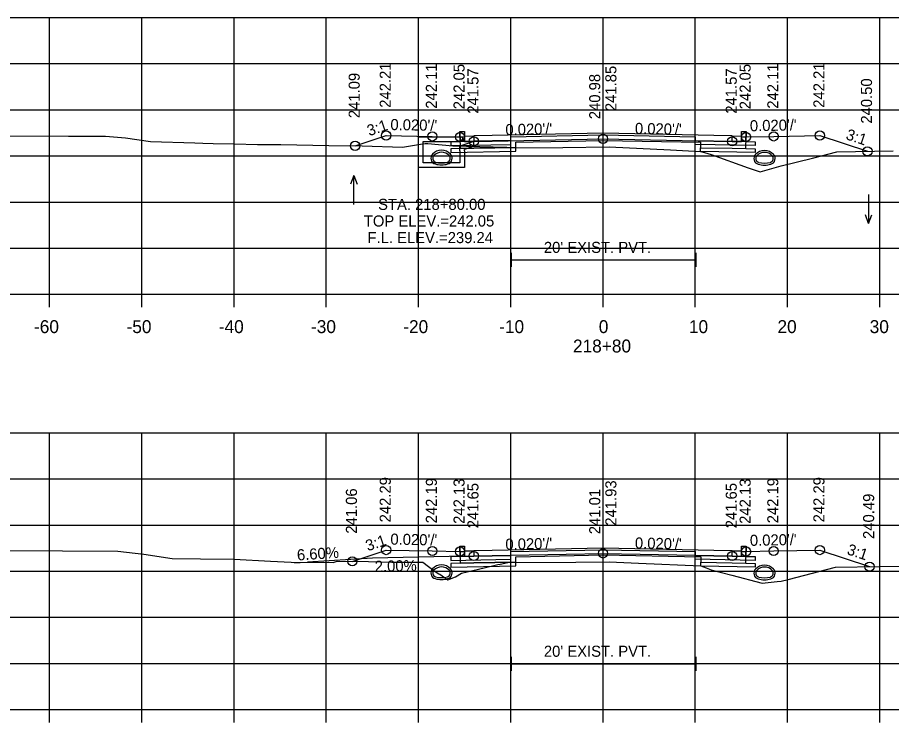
# Model space of a CAD drawing. Extents: x 1369627 to 1374022, y 380035 to 398173.
# Drawn here: x 1371475.4 to 1371570.1, y 384204.8 to 384281.2 of the extents above; entities that cross this region are included whole.
import ezdxf

# ---------------------------------------------------------------- set-up
doc = ezdxf.new("R2010")
doc.units = 0
for name, color, linetype in [('Default', 7, 'Continuous'), ('R_Alt Surface', 7, 'Continuous'), ('R_Axis', 7, 'Continuous'), ('R_Axis Annot', 7, 'Continuous'), ('R_Drive', 7, 'Continuous'), ('R_Exist Surface', 7, 'Continuous'), ('R_Fin Surface', 7, 'Continuous'), ('R_Grid', 7, 'Continuous'), ('R_No Plot', 7, 'Continuous'), ('R_Water', 7, 'Continuous'), ('R_Water Annot', 7, 'Continuous'), ('R_Xsect Elev', 7, 'Continuous'), ('R_Xsect Slope', 7, 'Continuous')]:
    doc.layers.add(name, color=color, linetype=linetype)

msp = doc.modelspace()

# ---------------------------------------------------------------- linework, layer by layer
at = {"layer": 'Default'}
for p, q in [((1371528.933, 384254.162), (1371528.933, 384255.662)), ((1371548.933, 384254.162), (1371548.933, 384255.662)), ((1371528.933, 384254.912), (1371548.933, 384254.912)), ((1371528.933, 384210.396), (1371528.933, 384211.896)), ((1371548.933, 384210.396), (1371548.933, 384211.896)), ((1371528.933, 384211.146), (1371548.933, 384211.146))]:
    msp.add_line(p, q, dxfattribs=at)
for points in [[(1371523.336, 384268.832), (1371523.836, 384268.832), (1371523.846, 384268.332), (1371524.846, 384268.352), (1371524.846, 384267.765), (1371523.346, 384267.735)], [(1371553.846, 384268.332), (1371553.856, 384268.832), (1371554.356, 384268.832), (1371554.346, 384267.735), (1371552.846, 384267.765), (1371552.846, 384268.352)], [(1371523.336, 384223.878), (1371523.836, 384223.878), (1371523.846, 384223.378), (1371524.846, 384223.398), (1371524.846, 384222.811), (1371523.346, 384222.781)], [(1371553.846, 384223.378), (1371553.856, 384223.878), (1371554.356, 384223.878), (1371554.346, 384222.781), (1371552.846, 384222.811), (1371552.846, 384223.398)]]:
    msp.add_lwpolyline(points, close=True, dxfattribs=at)
at = {"layer": 'R_Alt Surface'}
for points in [[(1371523.336, 384268.832), (1371523.346, 384267.735), (1371524.846, 384267.765), (1371528.846, 384267.845), (1371528.846, 384268.262), (1371538.846, 384268.462), (1371548.846, 384268.262), (1371548.846, 384267.845), (1371552.846, 384267.765), (1371554.346, 384267.735), (1371554.356, 384268.832)], [(1371523.336, 384268.236), (1371523.346, 384266.973), (1371524.846, 384267.003), (1371529.412, 384267.094), (1371529.412, 384267.677), (1371538.846, 384267.866), (1371549.406, 384267.654), (1371549.406, 384267.071), (1371552.846, 384267.003), (1371554.346, 384266.973), (1371554.356, 384268.236)], [(1371523.336, 384223.878), (1371523.346, 384222.781), (1371524.846, 384222.811), (1371528.846, 384222.891), (1371528.846, 384223.308), (1371538.846, 384223.508), (1371548.846, 384223.308), (1371548.846, 384222.891), (1371552.846, 384222.811), (1371554.346, 384222.781), (1371554.356, 384223.878)], [(1371523.336, 384223.308), (1371523.346, 384222.045), (1371524.846, 384222.075), (1371529.385, 384222.166), (1371529.385, 384222.749), (1371538.846, 384222.938), (1371549.458, 384222.726), (1371549.458, 384222.143), (1371552.846, 384222.075), (1371554.346, 384222.045), (1371554.356, 384223.308)]]:
    msp.add_lwpolyline(points, dxfattribs=at)
for points in [[(1371538.846, 384268.632), (1371526.846, 384268.392), (1371524.846, 384268.352), (1371524.846, 384267.765), (1371528.846, 384267.845), (1371528.846, 384268.262), (1371538.846, 384268.462), (1371548.846, 384268.262), (1371548.846, 384267.845), (1371552.846, 384267.765), (1371552.846, 384268.352), (1371550.846, 384268.392)], [(1371528.846, 384267.845), (1371524.846, 384267.765), (1371523.346, 384267.735), (1371522.346, 384267.715), (1371522.346, 384267.298), (1371528.846, 384267.428)], [(1371548.846, 384267.845), (1371552.846, 384267.765), (1371554.346, 384267.735), (1371555.346, 384267.715), (1371555.346, 384267.298), (1371548.846, 384267.428)], [(1371529.412, 384267.094), (1371524.846, 384267.003), (1371523.346, 384266.973), (1371522.346, 384266.953), (1371522.346, 384266.536), (1371529.412, 384266.677)], [(1371549.406, 384267.071), (1371552.846, 384267.003), (1371554.346, 384266.973), (1371555.346, 384266.953), (1371555.346, 384266.536), (1371549.406, 384266.654)], [(1371538.846, 384223.678), (1371526.846, 384223.438), (1371524.846, 384223.398), (1371524.846, 384222.811), (1371528.846, 384222.891), (1371528.846, 384223.308), (1371538.846, 384223.508), (1371548.846, 384223.308), (1371548.846, 384222.891), (1371552.846, 384222.811), (1371552.846, 384223.398), (1371550.846, 384223.438)], [(1371528.846, 384222.891), (1371524.846, 384222.811), (1371523.346, 384222.781), (1371522.346, 384222.761), (1371522.346, 384222.344), (1371528.846, 384222.474)], [(1371529.385, 384222.166), (1371524.846, 384222.075), (1371523.346, 384222.045), (1371522.346, 384222.025), (1371522.346, 384221.608), (1371529.385, 384221.749)], [(1371548.846, 384222.891), (1371552.846, 384222.811), (1371554.346, 384222.781), (1371555.346, 384222.761), (1371555.346, 384222.344), (1371548.846, 384222.474)], [(1371549.458, 384222.143), (1371552.846, 384222.075), (1371554.346, 384222.045), (1371555.346, 384222.025), (1371555.346, 384221.608), (1371549.458, 384221.726)]]:
    msp.add_lwpolyline(points, close=True, dxfattribs=at)
at = {"layer": 'R_Axis'}
for p, q in [((1371388.846, 384251.181), (1371688.846, 384251.181)), ((1371478.846, 384249.781), (1371478.846, 384251.181)), ((1371488.846, 384249.781), (1371488.846, 384251.181)), ((1371498.846, 384249.781), (1371498.846, 384251.181)), ((1371508.846, 384249.781), (1371508.846, 384251.181)), ((1371518.846, 384249.781), (1371518.846, 384251.181)), ((1371528.846, 384249.781), (1371528.846, 384251.181)), ((1371538.846, 384249.781), (1371538.846, 384251.181)), ((1371548.846, 384249.781), (1371548.846, 384251.181)), ((1371558.846, 384249.781), (1371558.846, 384251.181)), ((1371568.846, 384249.781), (1371568.846, 384251.181)), ((1371388.846, 384206.181), (1371688.846, 384206.181)), ((1371478.846, 384204.781), (1371478.846, 384206.181)), ((1371488.846, 384204.781), (1371488.846, 384206.181)), ((1371498.846, 384204.781), (1371498.846, 384206.181)), ((1371508.846, 384204.781), (1371508.846, 384206.181)), ((1371518.846, 384204.781), (1371518.846, 384206.181)), ((1371528.846, 384204.781), (1371528.846, 384206.181)), ((1371538.846, 384204.781), (1371538.846, 384206.181)), ((1371548.846, 384204.781), (1371548.846, 384206.181)), ((1371558.846, 384204.781), (1371558.846, 384206.181)), ((1371568.846, 384204.781), (1371568.846, 384206.181))]:
    msp.add_line(p, q, dxfattribs=at)
at = {"layer": 'R_Drive'}
for p, q in [((1371513.846, 384222.608), (1371506.811, 384222.144)), ((1371523.846, 384222.808), (1371513.846, 384222.608))]:
    msp.add_line(p, q, dxfattribs=at)
for centre, radius, start, end in [((1371521.336, 384265.442), 1.354, 43.64848, 136.35152), ((1371521.336, 384265.44), 1.354, 43.64848, 136.35152), ((1371556.356, 384265.412), 1.354, 43.64848, 136.35152), ((1371520.823, 384265.931), 0.646, 136.35152, 253.95293), ((1371520.823, 384265.929), 0.646, 136.35152, 253.95293), ((1371520.823, 384265.931), 0.438, 136.35152, 253.95293), ((1371520.823, 384265.929), 0.438, 136.35152, 253.95293), ((1371521.336, 384265.442), 1.146, 43.64848, 136.35152), ((1371521.336, 384265.44), 1.146, 43.64848, 136.35152), ((1371521.848, 384265.931), 0.438, 286.04707, 43.64848), ((1371521.848, 384265.929), 0.438, 286.04707, 43.64848), ((1371521.848, 384265.931), 0.646, 286.04707, 43.64848), ((1371521.848, 384265.929), 0.646, 286.04707, 43.64848), ((1371555.843, 384265.901), 0.646, 136.35152, 253.95293), ((1371555.843, 384265.901), 0.438, 136.35152, 253.95293), ((1371556.356, 384265.412), 1.146, 43.64848, 136.35152), ((1371556.868, 384265.901), 0.438, 286.04707, 43.64848), ((1371556.868, 384265.901), 0.646, 286.04707, 43.64848), ((1371521.336, 384267.712), 2.5, 253.95293, 286.04707), ((1371521.336, 384267.71), 2.5, 253.95293, 286.04707), ((1371521.336, 384267.712), 2.292, 253.95293, 286.04707), ((1371521.336, 384267.71), 2.292, 253.95293, 286.04707), ((1371556.356, 384267.683), 2.5, 253.95293, 286.04707), ((1371556.356, 384267.683), 2.292, 253.95293, 286.04707), ((1371520.823, 384220.99), 0.646, 136.35152, 253.95293), ((1371521.336, 384220.501), 1.354, 43.64848, 136.35152), ((1371520.823, 384220.99), 0.438, 136.35152, 253.95293), ((1371521.336, 384220.501), 1.146, 43.64848, 136.35152), ((1371521.848, 384220.99), 0.438, 286.04707, 43.64848), ((1371521.848, 384220.99), 0.646, 286.04707, 43.64848), ((1371555.843, 384220.966), 0.646, 136.35152, 253.95293), ((1371556.356, 384220.477), 1.354, 43.64848, 136.35152), ((1371555.843, 384220.966), 0.438, 136.35152, 253.95293), ((1371556.356, 384220.477), 1.146, 43.64848, 136.35152), ((1371556.868, 384220.966), 0.438, 286.04707, 43.64848), ((1371556.868, 384220.966), 0.646, 286.04707, 43.64848), ((1371521.336, 384222.772), 2.5, 253.95293, 286.04707), ((1371521.336, 384222.772), 2.292, 253.95293, 286.04707), ((1371556.356, 384222.748), 2.5, 253.95293, 286.04707), ((1371556.356, 384222.748), 2.292, 253.95293, 286.04707)]:
    msp.add_arc(centre, radius, start, end, dxfattribs=at)
at = {"layer": 'R_Exist Surface'}
for points in [[(1371459.271, 384268.359), (1371480.894, 384268.336), (1371484.893, 384268.323), (1371487.069, 384268.144), (1371489.8, 384267.738), (1371494.581, 384267.594), (1371495.461, 384267.571), (1371496.597, 384267.53), (1371498.891, 384267.499), (1371501.383, 384267.415), (1371503.928, 384267.4), (1371509.117, 384267.325), (1371512.739, 384267.259), (1371517.1, 384267.136), (1371519.289, 384267.49), (1371519.551, 384267.52), (1371519.653, 384267.523), (1371519.871, 384267.516), (1371522.551, 384267.277), (1371528.401, 384267.117), (1371529.412, 384267.062), (1371534.502, 384267.109), (1371539.518, 384267.166), (1371546.153, 384266.832), (1371549.406, 384266.655), (1371549.865, 384266.537), (1371550.576, 384266.324), (1371554.578, 384264.888), (1371555.883, 384264.457), (1371556.654, 384264.661), (1371558.173, 384265.09), (1371561.565, 384265.938), (1371564.193, 384266.608), (1371570.291, 384266.734)], [(1371468.256, 384223.439), (1371486.25, 384223.358), (1371489.076, 384223.037), (1371492.135, 384222.541), (1371495.202, 384222.535), (1371498.851, 384222.473), (1371502.779, 384222.275), (1371505.035, 384222.157), (1371505.374, 384222.137), (1371506, 384222.133), (1371509.036, 384222.173), (1371509.573, 384222.137), (1371510.037, 384222.277), (1371513.422, 384222.212), (1371515.954, 384222.143), (1371519.318, 384222.156), (1371520.538, 384221.225), (1371521.058, 384220.887), (1371521.153, 384220.85), (1371522.034, 384220.227), (1371522.835, 384220.563), (1371523.514, 384220.959), (1371525.337, 384221.397), (1371526.998, 384221.81), (1371527.449, 384221.909), (1371527.691, 384221.944), (1371528.854, 384222.176), (1371529.385, 384222.132), (1371535.884, 384222.174), (1371539.511, 384222.189), (1371542.697, 384222.055), (1371549.458, 384221.744), (1371550.036, 384221.546), (1371550.566, 384221.328), (1371552.828, 384220.746), (1371556.091, 384219.893), (1371557.737, 384220.047), (1371558.175, 384220.087), (1371558.923, 384220.278), (1371564.035, 384221.605), (1371573.504, 384221.776)]]:
    msp.add_lwpolyline(points, dxfattribs=at)
at = {"layer": 'R_Fin Surface'}
for points in [[(1371511.968, 384267.273), (1371515.336, 384268.396), (1371520.336, 384268.296), (1371523.336, 384268.236), (1371523.836, 384268.236), (1371523.846, 384267.736), (1371524.846, 384267.756), (1371526.846, 384267.796), (1371538.846, 384268.036), (1371550.846, 384267.796), (1371552.846, 384267.756), (1371553.846, 384267.736), (1371553.856, 384268.236), (1371554.356, 384268.236), (1371557.356, 384268.296), (1371562.356, 384268.396), (1371567.513, 384266.677)], [(1371511.667, 384222.245), (1371515.336, 384223.468), (1371520.336, 384223.368), (1371523.336, 384223.308), (1371523.836, 384223.308), (1371523.846, 384222.808), (1371524.846, 384222.828), (1371526.846, 384222.868), (1371538.846, 384223.108), (1371550.846, 384222.868), (1371552.846, 384222.828), (1371553.846, 384222.808), (1371553.856, 384223.308), (1371554.356, 384223.308), (1371557.356, 384223.368), (1371562.356, 384223.468), (1371567.746, 384221.672)]]:
    msp.add_lwpolyline(points, dxfattribs=at)
at = {"layer": 'R_Grid'}
for p, q in [((1371388.846, 384281.181), (1371688.846, 384281.181)), ((1371478.846, 384251.181), (1371478.846, 384281.181)), ((1371488.846, 384251.181), (1371488.846, 384281.181)), ((1371498.846, 384251.181), (1371498.846, 384281.181)), ((1371508.846, 384251.181), (1371508.846, 384281.181)), ((1371518.846, 384251.181), (1371518.846, 384281.181)), ((1371528.846, 384251.181), (1371528.846, 384281.181)), ((1371538.846, 384251.181), (1371538.846, 384281.181)), ((1371548.846, 384251.181), (1371548.846, 384281.181)), ((1371558.846, 384251.181), (1371558.846, 384281.181)), ((1371568.846, 384251.181), (1371568.846, 384281.181)), ((1371388.846, 384276.181), (1371688.846, 384276.181)), ((1371388.846, 384271.181), (1371688.846, 384271.181)), ((1371388.846, 384266.181), (1371688.846, 384266.181)), ((1371388.846, 384261.181), (1371688.846, 384261.181)), ((1371388.846, 384256.181), (1371688.846, 384256.181)), ((1371388.846, 384251.181), (1371688.846, 384251.181)), ((1371388.846, 384236.181), (1371688.846, 384236.181)), ((1371478.846, 384206.181), (1371478.846, 384236.181)), ((1371488.846, 384206.181), (1371488.846, 384236.181)), ((1371498.846, 384206.181), (1371498.846, 384236.181)), ((1371508.846, 384206.181), (1371508.846, 384236.181)), ((1371518.846, 384206.181), (1371518.846, 384236.181)), ((1371528.846, 384206.181), (1371528.846, 384236.181)), ((1371538.846, 384206.181), (1371538.846, 384236.181)), ((1371548.846, 384206.181), (1371548.846, 384236.181)), ((1371558.846, 384206.181), (1371558.846, 384236.181)), ((1371568.846, 384206.181), (1371568.846, 384236.181)), ((1371388.846, 384231.181), (1371688.846, 384231.181)), ((1371388.846, 384226.181), (1371688.846, 384226.181)), ((1371388.846, 384221.181), (1371688.846, 384221.181)), ((1371388.846, 384216.181), (1371688.846, 384216.181)), ((1371388.846, 384211.181), (1371688.846, 384211.181)), ((1371388.846, 384206.181), (1371688.846, 384206.181))]:
    msp.add_line(p, q, dxfattribs=at)
at = {"layer": 'R_No Plot'}
for centre in [(1371515.336, 384268.396), (1371520.336, 384268.296), (1371523.336, 384268.236), (1371554.356, 384268.236), (1371557.356, 384268.296), (1371562.356, 384268.396), (1371511.968, 384267.273), (1371524.846, 384267.756), (1371538.846, 384268.036), (1371552.846, 384267.756), (1371567.513, 384266.677), (1371515.336, 384223.468), (1371520.336, 384223.368), (1371523.336, 384223.308), (1371524.846, 384222.828), (1371538.846, 384223.108), (1371552.846, 384222.828), (1371554.356, 384223.308), (1371557.356, 384223.368), (1371562.356, 384223.468), (1371511.667, 384222.245), (1371567.746, 384221.672)]:
    msp.add_circle(centre, 0.5, dxfattribs=at)
at = {"layer": 'R_Water'}
for p, q in [((1371518.836, 384268.231), (1371523.586, 384268.231)), ((1371518.836, 384266.731), (1371518.836, 384268.231)), ((1371519.336, 384266.731), (1371519.336, 384267.731)), ((1371519.336, 384267.731), (1371523.336, 384267.731)), ((1371523.668, 384268.066), (1371523.336, 384267.731)), ((1371524.836, 384267.751), (1371523.336, 384267.231)), ((1371523.668, 384268.066), (1371523.586, 384268.231)), ((1371523.336, 384266.731), (1371523.336, 384267.231)), ((1371524.836, 384267.222), (1371523.836, 384266.875)), ((1371523.836, 384266.731), (1371523.836, 384266.875))]:
    msp.add_line(p, q, dxfattribs=at)
for points in [[(1371524.836, 384267.222), (1371524.836, 384267.751)], [(1371523.836, 384266.731), (1371523.836, 384264.919), (1371521.336, 384264.919), (1371518.836, 384264.919), (1371518.836, 384266.731)], [(1371523.336, 384266.731), (1371523.336, 384265.419), (1371521.336, 384265.419), (1371519.336, 384265.419), (1371519.336, 384266.731)]]:
    msp.add_lwpolyline(points, dxfattribs=at)
at = {"layer": 'R_Water Annot'}
for p, q in [((1371511.828, 384264.072), (1371511.478, 384263.11)), ((1371511.828, 384260.93), (1371511.828, 384264.072)), ((1371511.828, 384264.072), (1371512.178, 384263.11)), ((1371567.642, 384261.982), (1371567.642, 384258.84)), ((1371567.642, 384258.84), (1371567.292, 384259.801)), ((1371567.642, 384258.84), (1371567.992, 384259.801))]:
    msp.add_line(p, q, dxfattribs=at)
at = {"layer": 'R_Xsect Elev'}
for p, q in [((1371538.846, 384267.159), (1371538.846, 384277.159)), ((1371538.846, 384222.186), (1371538.846, 384232.186))]:
    msp.add_line(p, q, dxfattribs=at)

# ---------------------------------------------------------------- texts
at = {"layer": 'R_Axis Annot'}
for s, height, p in [("20' EXIST. PVT.", 1.2, (1371532.436, 384255.669)), ('-60', 1.4, (1371477.154, 384246.981)), ('-50', 1.4, (1371487.187, 384246.981)), ('-40', 1.4, (1371497.187, 384246.981)), ('-30', 1.4, (1371507.187, 384246.981)), ('-20', 1.4, (1371517.187, 384246.981)), ('-10', 1.4, (1371527.584, 384246.981)), ('0', 1.4, (1371538.388, 384246.981)), ('10', 1.4, (1371548.157, 384246.981)), ('20', 1.4, (1371557.76, 384246.981)), ('30', 1.4, (1371567.76, 384246.981)), ('218+80', 1.4, (1371535.588, 384244.881)), ("20' EXIST. PVT.", 1.2, (1371532.436, 384211.904))]:
    msp.add_text(s, height=height, dxfattribs=at).set_placement(p)
at = {"layer": 'R_Water Annot'}
for s, p in [('STA. 218+80.00', (1371514.459, 384260.329)), ('TOP ELEV.=242.05', (1371512.914, 384258.529)), ('F.L. ELEV.=239.24', (1371513.311, 384256.729))]:
    msp.add_text(s, height=1.2, dxfattribs=at).set_placement(p)
at = {"layer": 'R_Xsect Elev'}
for s, rotation, p in [('242.21', 90, (1371515.836, 384271.396)), ('242.21', 90, (1371562.856, 384271.396)), ('242.11', 90, (1371520.836, 384271.296)), ('242.05', 90, (1371523.836, 384271.236)), ('241.57', 90, (1371525.346, 384270.756)), ('241.85', 90, (1371540.297, 384271.036)), ('241.57', 90, (1371553.346, 384270.756)), ('242.05', 90, (1371554.856, 384271.236)), ('242.11', 90, (1371557.856, 384271.296)), ('241.09', 90, (1371512.468, 384270.273)), ('240.98', 90, (1371538.546, 384270.159)), ('240.50', 90, (1371568.013, 384269.677)), ('242.29', 90, (1371515.836, 384226.468)), ('242.19', 90, (1371520.836, 384226.368)), ('242.13', 90, (1371523.836, 384226.308)), ('241.65', 90, (1371525.346, 384225.828)), ('241.93', 90, (1371540.297, 384226.108)), ('241.65', 90, (1371553.346, 384225.828)), ('242.13', 90, (1371554.856, 384226.308)), ('242.19', 90, (1371557.856, 384226.368)), ('242.29', 90, (1371562.856, 384226.468)), ('241.06', 90, (1371512.167, 384225.245)), ('241.01', 90, (1371538.546, 384225.186)), ('240.49', 90, (1371568.246, 384224.672)), ('6.60%', 3.77604, (1371505.702, 384222.333)), ('2.00%', 1.14576, (1371514.112, 384221.109))]:
    msp.add_text(s, height=1.2, rotation=rotation, dxfattribs=at).set_placement(p)
at = {"layer": 'R_Xsect Slope'}
for s, rotation, p in [('3:1', 18.43323, (1371513.494, 384268.309)), ("0.020'/'", 358.85424, (1371515.786, 384268.987)), ("0.020'/'", 1.14576, (1371528.272, 384268.424)), ("0.020'/'", 358.85424, (1371542.296, 384268.567)), ("0.020'/'", 1.14576, (1371554.782, 384268.844)), ('3:1', 341.56677, (1371565.093, 384268.01)), ('3:1', 18.43323, (1371513.343, 384223.331)), ("0.020'/'", 358.85424, (1371515.786, 384224.059)), ("0.020'/'", 1.14576, (1371554.782, 384223.917)), ("0.020'/'", 1.14576, (1371528.272, 384223.497)), ("0.020'/'", 358.85424, (1371542.296, 384223.639)), ('3:1', 341.56677, (1371565.209, 384223.044))]:
    msp.add_text(s, height=1.2, rotation=rotation, dxfattribs=at).set_placement(p)

doc.saveas('drawing.dxf')
